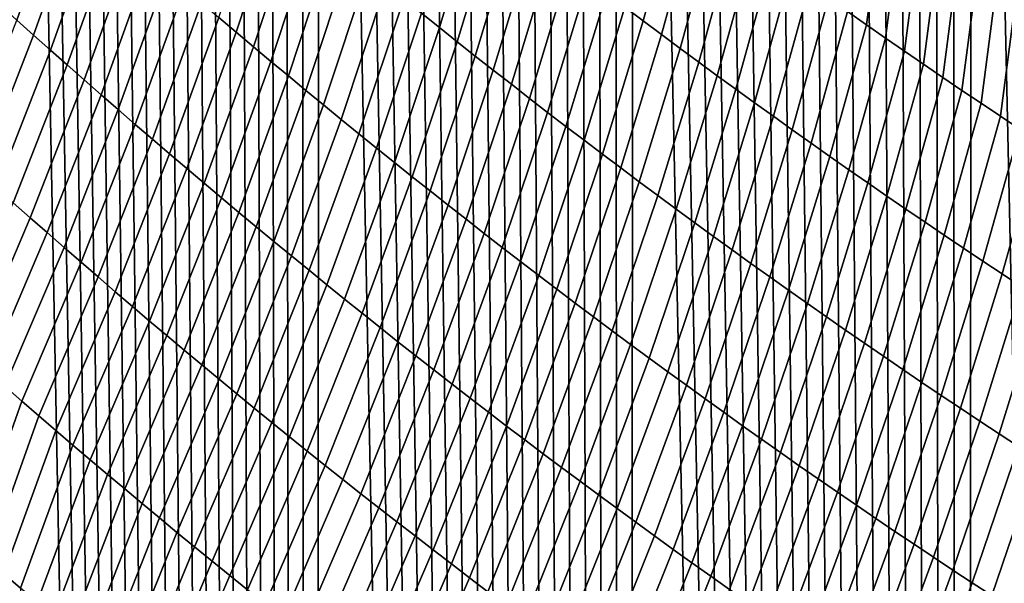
# Model space of a CAD drawing. Header units: metres. Extents: x -240 to 45, y -77 to 27.
# Tile 755 of 1056: x 5.91 to 8.31, y -28.07 to -26.7. Entities that reach past the tile are written whole.
import ezdxf

# ---------------------------------------------------------------- set-up
doc = ezdxf.new("R2010")
doc.units = ezdxf.units.M
doc.layers.add('solid_102011X2', color=7, linetype='CONTINUOUS')

msp = doc.modelspace()

# ---------------------------------------------------------------- linework, layer by layer
at = {"layer": 'solid_102011X2'}
for points in [[(5.862536, -60.200001, 116.297691), (6.612108, -60.200001, 116.95919), (5.914153, -22.946697, 116.345413), (5.876651, -22.911554, 116.310776)], [(6.612108, -60.200001, 116.95919), (5.951698, -22.98175, 116.379921), (5.914153, -22.946697, 116.345413)], [(6.612108, -60.200001, 116.95919), (5.989288, -23.016714, 116.414291), (5.951698, -22.98175, 116.379921)], [(6.612108, -60.200001, 116.95919), (6.026924, -23.05159, 116.448524), (5.989288, -23.016714, 116.414291)], [(6.612108, -60.200001, 116.95919), (6.064606, -23.086376, 116.482628), (6.026924, -23.05159, 116.448524)], [(6.612108, -60.200001, 116.95919), (6.102336, -23.121075, 116.516602), (6.064606, -23.086376, 116.482628)], [(6.612108, -60.200001, 116.95919), (6.140114, -23.155687, 116.550453), (6.102336, -23.121075, 116.516602)], [(6.612108, -60.200001, 116.95919), (6.177943, -23.190212, 116.584167), (6.140114, -23.155687, 116.550453)], [(6.612108, -60.200001, 116.95919), (6.215822, -23.224649, 116.61776), (6.177943, -23.190212, 116.584167)], [(6.612108, -60.200001, 116.95919), (6.253754, -23.259001, 116.65123), (6.215822, -23.224649, 116.61776)], [(6.612108, -60.200001, 116.95919), (6.291739, -23.293266, 116.68457), (6.253754, -23.259001, 116.65123)], [(6.612108, -60.200001, 116.95919), (6.329779, -23.327448, 116.717796), (6.291739, -23.293266, 116.68457)], [(6.612108, -60.200001, 116.95919), (6.367874, -23.361544, 116.7509), (6.329779, -23.327448, 116.717796)], [(6.612108, -60.200001, 116.95919), (6.406026, -23.395554, 116.783882), (6.367874, -23.361544, 116.7509)], [(6.612108, -60.200001, 116.95919), (6.444236, -23.429482, 116.81675), (6.406026, -23.395554, 116.783882)], [(6.612108, -60.200001, 116.95919), (6.482505, -23.463326, 116.849503), (6.444236, -23.429482, 116.81675)], [(6.612108, -60.200001, 116.95919), (6.520835, -23.497086, 116.882141), (6.482505, -23.463326, 116.849503)], [(6.612108, -60.200001, 116.95919), (6.559226, -23.530764, 116.914665), (6.520835, -23.497086, 116.882141)], [(6.612108, -60.200001, 116.95919), (6.600877, -23.567152, 116.94976), (6.559226, -23.530764, 116.914665)], [(6.612108, -60.200001, 116.95919), (6.642581, -23.603434, 116.984711), (6.600877, -23.567152, 116.94976)], [(6.612108, -60.200001, 116.95919), (7.393722, -60.200001, 117.582504), (6.684337, -23.639614, 117.019508), (6.642581, -23.603434, 116.984711)], [(7.393722, -60.200001, 117.582504), (6.726147, -23.67569, 117.054161), (6.684337, -23.639614, 117.019508)], [(7.393722, -60.200001, 117.582504), (6.76801, -23.711664, 117.088669), (6.726147, -23.67569, 117.054161)], [(7.393722, -60.200001, 117.582504), (6.809928, -23.747536, 117.123032), (6.76801, -23.711664, 117.088669)], [(7.393722, -60.200001, 117.582504), (6.8519, -23.783308, 117.157249), (6.809928, -23.747536, 117.123032)], [(7.393722, -60.200001, 117.582504), (6.893927, -23.818977, 117.191322), (6.8519, -23.783308, 117.157249)], [(7.393722, -60.200001, 117.582504), (6.93601, -23.854548, 117.225258), (6.893927, -23.818977, 117.191322)], [(7.393722, -60.200001, 117.582504), (6.978148, -23.890018, 117.259048), (6.93601, -23.854548, 117.225258)], [(7.393722, -60.200001, 117.582504), (7.020343, -23.925392, 117.292694), (6.978148, -23.890018, 117.259048)], [(7.393722, -60.200001, 117.582504), (7.062595, -23.960665, 117.326202), (7.020343, -23.925392, 117.292694)], [(7.393722, -60.200001, 117.582504), (7.104904, -23.995842, 117.359573), (7.062595, -23.960665, 117.326202)], [(7.393722, -60.200001, 117.582504), (7.147271, -24.030922, 117.392799), (7.104904, -23.995842, 117.359573)], [(7.393722, -60.200001, 117.582504), (7.189696, -24.065905, 117.425896), (7.147271, -24.030922, 117.392799)], [(7.393722, -60.200001, 117.582504), (7.232181, -24.100794, 117.458847), (7.189696, -24.065905, 117.425896)], [(7.393722, -60.200001, 117.582504), (7.274724, -24.135586, 117.491669), (7.232181, -24.100794, 117.458847)], [(7.393722, -60.200001, 117.582504), (7.317327, -24.170284, 117.524353), (7.274724, -24.135586, 117.491669)], [(7.393722, -60.200001, 117.582504), (7.359991, -24.204889, 117.5569), (7.317327, -24.170284, 117.524353)], [(7.393722, -60.200001, 117.582504), (7.402715, -24.239401, 117.589317), (7.359991, -24.204889, 117.5569)], [(7.393722, -60.200001, 117.582504), (8.205433, -60.200001, 118.166084), (7.445501, -24.273819, 117.621597), (7.402715, -24.239401, 117.589317)], [(8.205433, -60.200001, 118.166084), (7.488349, -24.308147, 117.653748), (7.445501, -24.273819, 117.621597)], [(8.205433, -60.200001, 118.166084), (7.531259, -24.342386, 117.68576), (7.488349, -24.308147, 117.653748)], [(8.205433, -60.200001, 118.166084), (7.574229, -24.376534, 117.717644), (7.531259, -24.342386, 117.68576)], [(8.205433, -60.200001, 118.166084), (7.617257, -24.410593, 117.749397), (7.574229, -24.376534, 117.717644)], [(8.205433, -60.200001, 118.166084), (7.660342, -24.444559, 117.781006), (7.617257, -24.410593, 117.749397)], [(8.205433, -60.200001, 118.166084), (7.703483, -24.478432, 117.812485), (7.660342, -24.444559, 117.781006)], [(8.205433, -60.200001, 118.166084), (7.746677, -24.512209, 117.843826), (7.703483, -24.478432, 117.812485)], [(8.205433, -60.200001, 118.166084), (7.789925, -24.545893, 117.875031), (7.746677, -24.512209, 117.843826)], [(8.205433, -60.200001, 118.166084), (7.833222, -24.579479, 117.906097), (7.789925, -24.545893, 117.875031)], [(8.205433, -60.200001, 118.166084), (7.87657, -24.612968, 117.937027), (7.833222, -24.579479, 117.906097)], [(8.205433, -60.200001, 118.166084), (7.919966, -24.646358, 117.967812), (7.87657, -24.612968, 117.937027)], [(8.205433, -60.200001, 118.166084), (7.963408, -24.679647, 117.998459), (7.919966, -24.646358, 117.967812)], [(8.205433, -60.200001, 118.166084), (8.006894, -24.712837, 118.028969), (7.963408, -24.679647, 117.998459)], [(8.205433, -60.200001, 118.166084), (8.050425, -24.745924, 118.059334), (8.006894, -24.712837, 118.028969)], [(8.205433, -60.200001, 118.166084), (8.093996, -24.778906, 118.089561), (8.050425, -24.745924, 118.059334)], [(8.205433, -60.200001, 118.166084), (8.137609, -24.811785, 118.119644), (8.093996, -24.778906, 118.089561)], [(8.205433, -60.200001, 118.166084), (8.181258, -24.844557, 118.149582), (8.137609, -24.811785, 118.119644)], [(8.205433, -60.200001, 118.166084), (8.224946, -24.877222, 118.179375), (8.181258, -24.844557, 118.149582)], [(8.205433, -60.200001, 118.166084), (9.045224, -60.200001, 118.708481), (8.268669, -24.909781, 118.209023), (8.224946, -24.877222, 118.179375)], [(9.045224, -60.200001, 118.708481), (8.312426, -24.942228, 118.238533), (8.268669, -24.909781, 118.209023)], [(5.866582, -26.661541, 86.773865), (5.984191, -26.330009, 86.569824), (6.024941, -26.366621, 86.533546), (5.90711, -26.698116, 86.736847)], [(7.383574, -26.66654, 85.180458), (7.470421, -26.348261, 84.959061), (7.515322, -26.38175, 84.92733), (7.428267, -26.700138, 85.148048)], [(8.014216, -26.372601, 84.41124), (7.970634, -26.709776, 84.615387), (7.924589, -26.677546, 84.646141), (7.968112, -26.340466, 84.44136)], [(5.90711, -26.698116, 86.736847), (6.024941, -26.366621, 86.533546), (6.065823, -26.403141, 86.497337), (5.947773, -26.734604, 86.699905)], [(6.397583, -26.691959, 86.210632), (6.504831, -26.364662, 86.001289), (6.547105, -26.400316, 85.966553), (6.43964, -26.727631, 86.175171)], [(6.889813, -26.681805, 85.691734), (6.986728, -26.358902, 85.476372), (7.030342, -26.393543, 85.443123), (6.933214, -26.716511, 85.657784)], [(8.060429, -26.404602, 84.38121), (8.016793, -26.741877, 84.58474), (7.970634, -26.709776, 84.615387), (8.014216, -26.372601, 84.41124)], [(6.43964, -26.727631, 86.175171), (6.547105, -26.400316, 85.966553), (6.589504, -26.435869, 85.931892), (6.481826, -26.763205, 86.139793)], [(6.933214, -26.716511, 85.657784), (7.030342, -26.393543, 85.443123), (7.074076, -26.42807, 85.409966), (6.97674, -26.751106, 85.623924)], [(7.428267, -26.700138, 85.148048), (7.515322, -26.38175, 84.92733), (7.560338, -26.415117, 84.895699), (7.47308, -26.733618, 85.11573)], [(5.947773, -26.734604, 86.699905), (6.065823, -26.403141, 86.497337), (6.106836, -26.439571, 86.46122), (5.988571, -26.771006, 86.663048)], [(7.47308, -26.733618, 85.11573), (7.560338, -26.415117, 84.895699), (7.605468, -26.44836, 84.864166), (7.518012, -26.766975, 85.083511)], [(8.10675, -26.436472, 84.351288), (8.063066, -26.773846, 84.554184), (8.016793, -26.741877, 84.58474), (8.060429, -26.404602, 84.38121)], [(5.988571, -26.771006, 86.663048), (6.106836, -26.439571, 86.46122), (6.147979, -26.475908, 86.425171), (6.029503, -26.807318, 86.626266)], [(6.481826, -26.763205, 86.139793), (6.589504, -26.435869, 85.931892), (6.63203, -26.471317, 85.897324), (6.524143, -26.798679, 86.1045)], [(6.97674, -26.751106, 85.623924), (7.074076, -26.42807, 85.409966), (7.11793, -26.462484, 85.3769), (7.020391, -26.785593, 85.590149)], [(7.518012, -26.766975, 85.083511), (7.605468, -26.44836, 84.864166), (7.650713, -26.48148, 84.832726), (7.563063, -26.800213, 85.051392)], [(8.153179, -26.468208, 84.321457), (8.109452, -26.805683, 84.523735), (8.063066, -26.773846, 84.554184), (8.10675, -26.436472, 84.351288)], [(6.524143, -26.798679, 86.1045), (6.63203, -26.471317, 85.897324), (6.67468, -26.506662, 85.862839), (6.56659, -26.834053, 86.06929)], [(7.020391, -26.785593, 85.590149), (7.11793, -26.462484, 85.3769), (7.161904, -26.496784, 85.343933), (7.064166, -26.819967, 85.556473)], [(8.199717, -26.499809, 84.291733), (8.155951, -26.837387, 84.493393), (8.109452, -26.805683, 84.523735), (8.153179, -26.468208, 84.321457)], [(6.029503, -26.807318, 86.626266), (6.147979, -26.475908, 86.425171), (6.189253, -26.512154, 86.389214), (6.07057, -26.843542, 86.589569)], [(7.064166, -26.819967, 85.556473), (7.161904, -26.496784, 85.343933), (7.205998, -26.53097, 85.31105), (7.108065, -26.854231, 85.522888)], [(7.563063, -26.800213, 85.051392), (7.650713, -26.48148, 84.832726), (7.696073, -26.514473, 84.801384), (7.608233, -26.833326, 85.019363)], [(6.07057, -26.843542, 86.589569), (6.189253, -26.512154, 86.389214), (6.230659, -26.548306, 86.353333), (6.111772, -26.879677, 86.552956)], [(6.56659, -26.834053, 86.06929), (6.67468, -26.506662, 85.862839), (6.717456, -26.541904, 85.828438), (6.609166, -26.869326, 86.034172)], [(7.608233, -26.833326, 85.019363), (7.696073, -26.514473, 84.801384), (7.741548, -26.547342, 84.770134), (7.653522, -26.86632, 84.987434)], [(8.246363, -26.531275, 84.262115), (8.202563, -26.868958, 84.46315), (8.155951, -26.837387, 84.493393), (8.199717, -26.499809, 84.291733)], [(6.609166, -26.869326, 86.034172), (6.717456, -26.541904, 85.828438), (6.760358, -26.57704, 85.794128), (6.651872, -26.904497, 85.999138)], [(7.108065, -26.854231, 85.522888), (7.205998, -26.53097, 85.31105), (7.250213, -26.565037, 85.278259), (7.152089, -26.888382, 85.489395)], [(8.293116, -26.562605, 84.232597), (8.249288, -26.900394, 84.433006), (8.202563, -26.868958, 84.46315), (8.246363, -26.531275, 84.262115)], [(6.111772, -26.879677, 86.552956), (6.230659, -26.548306, 86.353333), (6.272194, -26.584362, 86.317528), (6.153109, -26.91572, 86.516418)], [(7.152089, -26.888382, 85.489395), (7.250213, -26.565037, 85.278259), (7.294547, -26.598989, 85.245567), (7.196237, -26.922421, 85.455994)], [(7.653522, -26.86632, 84.987434), (7.741548, -26.547342, 84.770134), (7.787137, -26.580084, 84.738991), (7.698931, -26.899189, 84.955605)], [(8.339976, -26.5938, 84.203178), (8.296124, -26.931696, 84.402969), (8.249288, -26.900394, 84.433006), (8.293116, -26.562605, 84.232597)], [(6.153109, -26.91572, 86.516418), (6.272194, -26.584362, 86.317528), (6.31386, -26.620325, 86.281815), (6.19458, -26.951674, 86.479965)], [(6.651872, -26.904497, 85.999138), (6.760358, -26.57704, 85.794128), (6.803385, -26.612068, 85.759911), (6.694707, -26.939566, 85.964195)], [(7.698931, -26.899189, 84.955605), (7.787137, -26.580084, 84.738991), (7.832839, -26.6127, 84.707939), (7.744458, -26.931934, 84.923866)], [(6.694707, -26.939566, 85.964195), (6.803385, -26.612068, 85.759911), (6.846536, -26.64699, 85.725777), (6.737672, -26.974531, 85.929337)], [(7.196237, -26.922421, 85.455994), (7.294547, -26.598989, 85.245567), (7.339001, -26.632824, 85.212967), (7.24051, -26.956343, 85.422684)], [(7.744458, -26.931934, 84.923866), (7.832839, -26.6127, 84.707939), (7.878657, -26.645187, 84.676987), (7.790104, -26.964556, 84.892235)], [(8.386944, -26.624855, 84.173866), (8.343073, -26.962862, 84.373039), (8.296124, -26.931696, 84.402969), (8.339976, -26.5938, 84.203178)], [(6.19458, -26.951674, 86.479965), (6.31386, -26.620325, 86.281815), (6.355656, -26.656191, 86.246185), (6.236186, -26.987534, 86.443596)], [(7.24051, -26.956343, 85.422684), (7.339001, -26.632824, 85.212967), (7.383574, -26.66654, 85.180458), (7.284906, -26.990152, 85.389473)], [(6.236186, -26.987534, 86.443596), (6.355656, -26.656191, 86.246185), (6.397583, -26.691959, 86.210632), (6.277925, -27.0233, 86.407303)], [(6.737672, -26.974531, 85.929337), (6.846536, -26.64699, 85.725777), (6.889813, -26.681805, 85.691734), (6.780766, -27.009394, 85.894569)], [(7.790104, -26.964556, 84.892235), (7.878657, -26.645187, 84.676987), (7.924589, -26.677546, 84.646141), (7.835869, -26.997049, 84.860703)], [(6.780766, -27.009394, 85.894569), (6.889813, -26.681805, 85.691734), (6.933214, -26.716511, 85.657784), (6.82399, -27.044149, 85.859894)], [(7.284906, -26.990152, 85.389473), (7.383574, -26.66654, 85.180458), (7.428267, -26.700138, 85.148048), (7.329426, -27.023846, 85.356354)], [(7.835869, -26.997049, 84.860703), (7.924589, -26.677546, 84.646141), (7.970634, -26.709776, 84.615387), (7.881752, -27.029419, 84.829262)], [(5.776615, -27.033014, 86.92733), (5.90711, -26.698116, 86.736847), (5.947773, -26.734604, 86.699905), (5.817094, -27.069452, 86.889641)], [(6.277925, -27.0233, 86.407303), (6.397583, -26.691959, 86.210632), (6.43964, -26.727631, 86.175171), (6.319799, -27.058975, 86.371101)], [(7.329426, -27.023846, 85.356354), (7.428267, -26.700138, 85.148048), (7.47308, -26.733618, 85.11573), (7.374071, -27.057423, 85.323334)], [(7.881752, -27.029419, 84.829262), (7.970634, -26.709776, 84.615387), (8.016793, -26.741877, 84.58474), (7.927754, -27.061661, 84.797928)], [(5.817094, -27.069452, 86.889641), (5.947773, -26.734604, 86.699905), (5.988571, -26.771006, 86.663048), (5.857712, -27.105808, 86.852028)], [(6.319799, -27.058975, 86.371101), (6.43964, -26.727631, 86.175171), (6.481826, -26.763205, 86.139793), (6.361808, -27.094553, 86.334984)], [(6.82399, -27.044149, 85.859894), (6.933214, -26.716511, 85.657784), (6.97674, -26.751106, 85.623924), (6.867342, -27.0788, 85.82531)], [(7.374071, -27.057423, 85.323334), (7.47308, -26.733618, 85.11573), (7.518012, -26.766975, 85.083511), (7.418839, -27.090883, 85.290405)], [(6.867342, -27.0788, 85.82531), (6.97674, -26.751106, 85.623924), (7.020391, -26.785593, 85.590149), (6.910824, -27.113344, 85.79081)], [(7.927754, -27.061661, 84.797928), (8.016793, -26.741877, 84.58474), (8.063066, -26.773846, 84.554184), (7.973875, -27.093775, 84.766693)], [(5.857712, -27.105808, 86.852028), (5.988571, -26.771006, 86.663048), (6.029503, -26.807318, 86.626266), (5.898468, -27.14208, 86.814499)], [(6.361808, -27.094553, 86.334984), (6.481826, -26.763205, 86.139793), (6.524143, -26.798679, 86.1045), (6.403951, -27.130037, 86.29895)], [(7.418839, -27.090883, 85.290405), (7.518012, -26.766975, 85.083511), (7.563063, -26.800213, 85.051392), (7.463732, -27.124226, 85.257576)], [(7.973875, -27.093775, 84.766693), (8.063066, -26.773846, 84.554184), (8.109452, -26.805683, 84.523735), (8.020113, -27.125759, 84.735558)], [(5.898468, -27.14208, 86.814499), (6.029503, -26.807318, 86.626266), (6.07057, -26.843542, 86.589569), (5.939363, -27.178267, 86.777046)], [(6.403951, -27.130037, 86.29895), (6.524143, -26.798679, 86.1045), (6.56659, -26.834053, 86.06929), (6.446228, -27.165424, 86.263)], [(6.910824, -27.113344, 85.79081), (7.020391, -26.785593, 85.590149), (7.064166, -26.819967, 85.556473), (6.954434, -27.147779, 85.756409)], [(7.463732, -27.124226, 85.257576), (7.563063, -26.800213, 85.051392), (7.608233, -26.833326, 85.019363), (7.508748, -27.157448, 85.224838)], [(8.020113, -27.125759, 84.735558), (8.109452, -26.805683, 84.523735), (8.155951, -26.837387, 84.493393), (8.066469, -27.157616, 84.704529)], [(6.954434, -27.147779, 85.756409), (7.064166, -26.819967, 85.556473), (7.108065, -26.854231, 85.522888), (6.998174, -27.182108, 85.722092)], [(5.939363, -27.178267, 86.777046), (6.07057, -26.843542, 86.589569), (6.111772, -26.879677, 86.552956), (5.980397, -27.214369, 86.73967)], [(6.446228, -27.165424, 86.263), (6.56659, -26.834053, 86.06929), (6.609166, -26.869326, 86.034172), (6.488638, -27.200714, 86.227142)], [(6.998174, -27.182108, 85.722092), (7.108065, -26.854231, 85.522888), (7.152089, -26.888382, 85.489395), (7.042042, -27.216328, 85.687874)], [(7.508748, -27.157448, 85.224838), (7.608233, -26.833326, 85.019363), (7.653522, -26.86632, 84.987434), (7.553888, -27.190552, 85.1922)], [(8.066469, -27.157616, 84.704529), (8.155951, -26.837387, 84.493393), (8.202563, -26.868958, 84.46315), (8.112943, -27.189341, 84.673599)], [(6.488638, -27.200714, 86.227142), (6.609166, -26.869326, 86.034172), (6.651872, -26.904497, 85.999138), (6.531183, -27.235907, 86.19136)], [(7.553888, -27.190552, 85.1922), (7.653522, -26.86632, 84.987434), (7.698931, -26.899189, 84.955605), (7.599151, -27.223537, 85.15966)], [(8.112943, -27.189341, 84.673599), (8.202563, -26.868958, 84.46315), (8.249288, -26.900394, 84.433006), (8.159534, -27.220934, 84.642776)], [(5.980397, -27.214369, 86.73967), (6.111772, -26.879677, 86.552956), (6.153109, -26.91572, 86.516418), (6.021569, -27.250383, 86.702385)], [(7.042042, -27.216328, 85.687874), (7.152089, -26.888382, 85.489395), (7.196237, -26.922421, 85.455994), (7.086039, -27.250437, 85.65374)], [(7.599151, -27.223537, 85.15966), (7.698931, -26.899189, 84.955605), (7.744458, -26.931934, 84.923866), (7.644538, -27.256399, 85.12722)], [(8.159534, -27.220934, 84.642776), (8.249288, -26.900394, 84.433006), (8.296124, -26.931696, 84.402969), (8.206242, -27.252396, 84.612053)], [(6.021569, -27.250383, 86.702385), (6.153109, -26.91572, 86.516418), (6.19458, -26.951674, 86.479965), (6.06288, -27.28631, 86.665169)], [(6.531183, -27.235907, 86.19136), (6.651872, -26.904497, 85.999138), (6.694707, -26.939566, 85.964195), (6.573862, -27.271, 86.155678)], [(7.086039, -27.250437, 85.65374), (7.196237, -26.922421, 85.455994), (7.24051, -26.956343, 85.422684), (7.130165, -27.284435, 85.619705)], [(6.573862, -27.271, 86.155678), (6.694707, -26.939566, 85.964195), (6.737672, -26.974531, 85.929337), (6.616674, -27.305994, 86.120079)], [(7.644538, -27.256399, 85.12722), (7.744458, -26.931934, 84.923866), (7.790104, -26.964556, 84.892235), (7.690049, -27.289141, 85.094879)], [(8.206242, -27.252396, 84.612053), (8.296124, -26.931696, 84.402969), (8.343073, -26.962862, 84.373039), (8.253067, -27.283724, 84.581436)], [(6.06288, -27.28631, 86.665169), (6.19458, -26.951674, 86.479965), (6.236186, -26.987534, 86.443596), (6.104329, -27.322149, 86.628044)], [(6.616674, -27.305994, 86.120079), (6.737672, -26.974531, 85.929337), (6.780766, -27.009394, 85.894569), (6.65962, -27.340887, 86.084564)], [(7.130165, -27.284435, 85.619705), (7.24051, -26.956343, 85.422684), (7.284906, -26.990152, 85.389473), (7.174419, -27.318323, 85.585762)], [(7.690049, -27.289141, 85.094879), (7.790104, -26.964556, 84.892235), (7.835869, -26.997049, 84.860703), (7.735682, -27.32176, 85.06263)], [(8.253067, -27.283724, 84.581436), (8.343073, -26.962862, 84.373039), (8.390133, -26.993891, 84.343208), (8.300009, -27.314919, 84.550919)], [(6.104329, -27.322149, 86.628044), (6.236186, -26.987534, 86.443596), (6.277925, -27.0233, 86.407303), (6.145916, -27.357899, 86.591003)], [(7.174419, -27.318323, 85.585762), (7.284906, -26.990152, 85.389473), (7.329426, -27.023846, 85.356354), (7.218802, -27.352098, 85.551918)], [(7.735682, -27.32176, 85.06263), (7.835869, -26.997049, 84.860703), (7.881752, -27.029419, 84.829262), (7.781439, -27.354256, 85.030487)], [(8.300009, -27.314919, 84.550919), (8.390133, -26.993891, 84.343208), (8.437304, -27.024782, 84.313484), (8.347067, -27.345978, 84.520515)], [(6.65962, -27.340887, 86.084564), (6.780766, -27.009394, 85.894569), (6.82399, -27.044149, 85.859894), (6.7027, -27.375679, 86.049141)], [(6.145916, -27.357899, 86.591003), (6.277925, -27.0233, 86.407303), (6.319799, -27.058975, 86.371101), (6.187643, -27.393559, 86.554039)], [(6.7027, -27.375679, 86.049141), (6.82399, -27.044149, 85.859894), (6.867342, -27.0788, 85.82531), (6.745914, -27.41037, 86.013809)], [(7.218802, -27.352098, 85.551918), (7.329426, -27.023846, 85.356354), (7.374071, -27.057423, 85.323334), (7.263314, -27.385761, 85.518166)], [(7.781439, -27.354256, 85.030487), (7.881752, -27.029419, 84.829262), (7.927754, -27.061661, 84.797928), (7.82732, -27.386629, 84.998444)], [(6.187643, -27.393559, 86.554039), (6.319799, -27.058975, 86.371101), (6.361808, -27.094553, 86.334984), (6.229507, -27.429127, 86.517166)], [(7.263314, -27.385761, 85.518166), (7.374071, -27.057423, 85.323334), (7.418839, -27.090883, 85.290405), (7.307955, -27.419312, 85.484512)], [(7.82732, -27.386629, 84.998444), (7.927754, -27.061661, 84.797928), (7.973875, -27.093775, 84.766693), (7.873323, -27.418877, 84.966499)], [(6.229507, -27.429127, 86.517166), (6.361808, -27.094553, 86.334984), (6.403951, -27.130037, 86.29895), (6.27151, -27.464605, 86.48037)], [(6.745914, -27.41037, 86.013809), (6.867342, -27.0788, 85.82531), (6.910824, -27.113344, 85.79081), (6.789261, -27.444958, 85.978569)], [(7.307955, -27.419312, 85.484512), (7.418839, -27.090883, 85.290405), (7.463732, -27.124226, 85.257576), (7.352724, -27.452745, 85.450951)], [(7.873323, -27.418877, 84.966499), (7.973875, -27.093775, 84.766693), (8.020113, -27.125759, 84.735558), (7.919449, -27.450998, 84.934662)], [(6.789261, -27.444958, 85.978569), (6.910824, -27.113344, 85.79081), (6.954434, -27.147779, 85.756409), (6.832741, -27.479441, 85.94342)], [(5.75496, -27.479401, 86.989563), (5.898468, -27.14208, 86.814499), (5.939363, -27.178267, 86.777046), (5.795717, -27.515533, 86.95134)], [(6.27151, -27.464605, 86.48037), (6.403951, -27.130037, 86.29895), (6.446228, -27.165424, 86.263), (6.313652, -27.499989, 86.443665)], [(7.352724, -27.452745, 85.450951), (7.463732, -27.124226, 85.257576), (7.508748, -27.157448, 85.224838), (7.397621, -27.486065, 85.417488)], [(7.919449, -27.450998, 84.934662), (8.020113, -27.125759, 84.735558), (8.066469, -27.157616, 84.704529), (7.965699, -27.482992, 84.902916)], [(6.313652, -27.499989, 86.443665), (6.446228, -27.165424, 86.263), (6.488638, -27.200714, 86.227142), (6.355931, -27.535282, 86.407043)], [(6.832741, -27.479441, 85.94342), (6.954434, -27.147779, 85.756409), (6.998174, -27.182108, 85.722092), (6.876355, -27.513819, 85.908356)], [(7.397621, -27.486065, 85.417488), (7.508748, -27.157448, 85.224838), (7.553888, -27.190552, 85.1922), (7.442646, -27.519268, 85.384117)], [(7.965699, -27.482992, 84.902916), (8.066469, -27.157616, 84.704529), (8.112943, -27.189341, 84.673599), (8.012071, -27.51486, 84.871277)], [(5.795717, -27.515533, 86.95134), (5.939363, -27.178267, 86.777046), (5.980397, -27.214369, 86.73967), (5.836617, -27.551586, 86.9132)], [(6.876355, -27.513819, 85.908356), (6.998174, -27.182108, 85.722092), (7.042042, -27.216328, 85.687874), (6.920103, -27.548092, 85.87339)], [(8.012071, -27.51486, 84.871277), (8.112943, -27.189341, 84.673599), (8.159534, -27.220934, 84.642776), (8.058564, -27.5466, 84.839745)], [(6.355931, -27.535282, 86.407043), (6.488638, -27.200714, 86.227142), (6.531183, -27.235907, 86.19136), (6.398349, -27.570478, 86.370506)], [(7.442646, -27.519268, 85.384117), (7.553888, -27.190552, 85.1922), (7.599151, -27.223537, 85.15966), (7.4878, -27.552353, 85.350845)], [(5.836617, -27.551586, 86.9132), (5.980397, -27.214369, 86.73967), (6.021569, -27.250383, 86.702385), (5.87766, -27.587555, 86.875137)], [(6.398349, -27.570478, 86.370506), (6.531183, -27.235907, 86.19136), (6.573862, -27.271, 86.155678), (6.440906, -27.605581, 86.334061)], [(6.920103, -27.548092, 85.87339), (7.042042, -27.216328, 85.687874), (7.086039, -27.250437, 85.65374), (6.963984, -27.58226, 85.838516)], [(7.4878, -27.552353, 85.350845), (7.599151, -27.223537, 85.15966), (7.644538, -27.256399, 85.12722), (7.533082, -27.585321, 85.317673)], [(8.058564, -27.5466, 84.839745), (8.159534, -27.220934, 84.642776), (8.206242, -27.252396, 84.612053), (8.10518, -27.578211, 84.808311)], [(5.87766, -27.587555, 86.875137), (6.021569, -27.250383, 86.702385), (6.06288, -27.28631, 86.665169), (5.918845, -27.62344, 86.837158)], [(6.963984, -27.58226, 85.838516), (7.086039, -27.250437, 85.65374), (7.130165, -27.284435, 85.619705), (7.007998, -27.616322, 85.803726)], [(7.533082, -27.585321, 85.317673), (7.644538, -27.256399, 85.12722), (7.690049, -27.289141, 85.094879), (7.578492, -27.618172, 85.284599)], [(8.10518, -27.578211, 84.808311), (8.206242, -27.252396, 84.612053), (8.253067, -27.283724, 84.581436), (8.151918, -27.609692, 84.776985)], [(6.440906, -27.605581, 86.334061), (6.573862, -27.271, 86.155678), (6.616674, -27.305994, 86.120079), (6.4836, -27.640589, 86.297699)], [(7.007998, -27.616322, 85.803726), (7.130165, -27.284435, 85.619705), (7.174419, -27.318323, 85.585762), (7.052145, -27.650274, 85.769043)], [(8.151918, -27.609692, 84.776985), (8.253067, -27.283724, 84.581436), (8.300009, -27.314919, 84.550919), (8.198778, -27.641041, 84.745766)], [(5.918845, -27.62344, 86.837158), (6.06288, -27.28631, 86.665169), (6.104329, -27.322149, 86.628044), (5.960173, -27.659241, 86.799263)], [(6.4836, -27.640589, 86.297699), (6.616674, -27.305994, 86.120079), (6.65962, -27.340887, 86.084564), (6.526433, -27.675499, 86.261429)], [(7.578492, -27.618172, 85.284599), (7.690049, -27.289141, 85.094879), (7.735682, -27.32176, 85.06263), (7.624031, -27.650904, 85.251625)], [(5.960173, -27.659241, 86.799263), (6.104329, -27.322149, 86.628044), (6.145916, -27.357899, 86.591003), (6.001643, -27.694958, 86.761444)], [(7.052145, -27.650274, 85.769043), (7.174419, -27.318323, 85.585762), (7.218802, -27.352098, 85.551918), (7.096426, -27.684118, 85.734444)], [(7.624031, -27.650904, 85.251625), (7.735682, -27.32176, 85.06263), (7.781439, -27.354256, 85.030487), (7.669697, -27.683516, 85.21875)], [(8.198778, -27.641041, 84.745766), (8.300009, -27.314919, 84.550919), (8.347067, -27.345978, 84.520515), (8.245759, -27.672258, 84.714645)], [(6.526433, -27.675499, 86.261429), (6.65962, -27.340887, 86.084564), (6.7027, -27.375679, 86.049141), (6.569404, -27.710314, 86.225243)], [(7.096426, -27.684118, 85.734444), (7.218802, -27.352098, 85.551918), (7.263314, -27.385761, 85.518166), (7.14084, -27.717852, 85.699944)], [(7.669697, -27.683516, 85.21875), (7.781439, -27.354256, 85.030487), (7.82732, -27.386629, 84.998444), (7.715491, -27.716005, 85.185974)], [(8.245759, -27.672258, 84.714645), (8.347067, -27.345978, 84.520515), (8.394241, -27.376902, 84.490211), (8.292861, -27.703342, 84.683632)], [(6.001643, -27.694958, 86.761444), (6.145916, -27.357899, 86.591003), (6.187643, -27.393559, 86.554039), (6.043256, -27.730587, 86.723709)], [(6.569404, -27.710314, 86.225243), (6.7027, -27.375679, 86.049141), (6.745914, -27.41037, 86.013809), (6.612513, -27.745028, 86.189148)], [(8.292861, -27.703342, 84.683632), (8.394241, -27.376902, 84.490211), (8.441531, -27.40769, 84.460014), (8.340084, -27.734293, 84.652733)], [(6.043256, -27.730587, 86.723709), (6.187643, -27.393559, 86.554039), (6.229507, -27.429127, 86.517166), (6.085011, -27.76613, 86.686058)], [(7.14084, -27.717852, 85.699944), (7.263314, -27.385761, 85.518166), (7.307955, -27.419312, 85.484512), (7.185387, -27.751476, 85.665535)], [(7.715491, -27.716005, 85.185974), (7.82732, -27.386629, 84.998444), (7.873323, -27.418877, 84.966499), (7.761414, -27.748375, 85.153297)], [(6.085011, -27.76613, 86.686058), (6.229507, -27.429127, 86.517166), (6.27151, -27.464605, 86.48037), (6.126909, -27.801586, 86.648499)], [(6.612513, -27.745028, 86.189148), (6.745914, -27.41037, 86.013809), (6.789261, -27.444958, 85.978569), (6.65576, -27.779644, 86.153145)], [(7.185387, -27.751476, 85.665535), (7.307955, -27.419312, 85.484512), (7.352724, -27.452745, 85.450951), (7.230067, -27.78499, 85.631226)], [(7.761414, -27.748375, 85.153297), (7.873323, -27.418877, 84.966499), (7.919449, -27.450998, 84.934662), (7.807464, -27.780621, 85.120728)], [(6.65576, -27.779644, 86.153145), (6.789261, -27.444958, 85.978569), (6.832741, -27.479441, 85.94342), (6.699144, -27.814159, 86.117226)], [(7.230067, -27.78499, 85.631226), (7.352724, -27.452745, 85.450951), (7.397621, -27.486065, 85.417488), (7.27488, -27.818392, 85.597008)], [(7.807464, -27.780621, 85.120728), (7.919449, -27.450998, 84.934662), (7.965699, -27.482992, 84.902916), (7.853642, -27.812744, 85.088257)], [(6.126909, -27.801586, 86.648499), (6.27151, -27.464605, 86.48037), (6.313652, -27.499989, 86.443665), (6.16895, -27.836954, 86.611015)], [(6.16895, -27.836954, 86.611015), (6.313652, -27.499989, 86.443665), (6.355931, -27.535282, 86.407043), (6.211133, -27.872232, 86.573616)], [(6.699144, -27.814159, 86.117226), (6.832741, -27.479441, 85.94342), (6.876355, -27.513819, 85.908356), (6.742668, -27.848576, 86.081398)], [(7.27488, -27.818392, 85.597008), (7.397621, -27.486065, 85.417488), (7.442646, -27.519268, 85.384117), (7.319827, -27.851681, 85.562889)], [(7.853642, -27.812744, 85.088257), (7.965699, -27.482992, 84.902916), (8.012071, -27.51486, 84.871277), (7.899947, -27.844744, 85.055885)], [(6.742668, -27.848576, 86.081398), (6.876355, -27.513819, 85.908356), (6.920103, -27.548092, 85.87339), (6.786329, -27.882889, 86.04567)], [(7.319827, -27.851681, 85.562889), (7.442646, -27.519268, 85.384117), (7.4878, -27.552353, 85.350845), (7.364906, -27.884857, 85.52887)], [(7.899947, -27.844744, 85.055885), (8.012071, -27.51486, 84.871277), (8.058564, -27.5466, 84.839745), (7.946379, -27.876617, 85.023621)], [(6.211133, -27.872232, 86.573616), (6.355931, -27.535282, 86.407043), (6.398349, -27.570478, 86.370506), (6.253458, -27.907419, 86.536308)], [(6.786329, -27.882889, 86.04567), (6.920103, -27.548092, 85.87339), (6.963984, -27.58226, 85.838516), (6.830128, -27.917099, 86.010025)], [(7.946379, -27.876617, 85.023621), (8.058564, -27.5466, 84.839745), (8.10518, -27.578211, 84.808311), (7.992939, -27.908365, 84.991455)], [(6.253458, -27.907419, 86.536308), (6.398349, -27.570478, 86.370506), (6.440906, -27.605581, 86.334061), (6.295926, -27.942516, 86.499084)], [(7.364906, -27.884857, 85.52887), (7.4878, -27.552353, 85.350845), (7.533082, -27.585321, 85.317673), (7.410118, -27.917919, 85.494949)], [(5.918845, -27.62344, 86.837158), (5.79513, -27.973705, 86.965141), (5.754865, -27.938738, 87.002953), (5.87766, -27.587555, 86.875137)], [(6.830128, -27.917099, 86.010025), (6.963984, -27.58226, 85.838516), (7.007998, -27.616322, 85.803726), (6.874064, -27.951208, 85.974472)], [(7.410118, -27.917919, 85.494949), (7.533082, -27.585321, 85.317673), (7.578492, -27.618172, 85.284599), (7.455463, -27.950865, 85.461121)], [(7.992939, -27.908365, 84.991455), (8.10518, -27.578211, 84.808311), (8.151918, -27.609692, 84.776985), (8.039626, -27.939987, 84.959396)], [(6.295926, -27.942516, 86.499084), (6.440906, -27.605581, 86.334061), (6.4836, -27.640589, 86.297699), (6.338537, -27.977522, 86.461945)], [(6.874064, -27.951208, 85.974472), (7.007998, -27.616322, 85.803726), (7.052145, -27.650274, 85.769043), (6.918139, -27.98521, 85.939018)], [(7.455463, -27.950865, 85.461121), (7.578492, -27.618172, 85.284599), (7.624031, -27.650904, 85.251625), (7.500941, -27.983696, 85.427391)], [(8.039626, -27.939987, 84.959396), (8.151918, -27.609692, 84.776985), (8.198778, -27.641041, 84.745766), (8.086439, -27.971479, 84.927437)], [(5.960173, -27.659241, 86.799263), (5.835442, -28.008516, 86.927498), (5.79513, -27.973705, 86.965141), (5.918845, -27.62344, 86.837158)], [(6.338537, -27.977522, 86.461945), (6.4836, -27.640589, 86.297699), (6.526433, -27.675499, 86.261429), (6.38129, -28.012434, 86.424889)], [(8.086439, -27.971479, 84.927437), (8.198778, -27.641041, 84.745766), (8.245759, -27.672258, 84.714645), (8.133379, -28.002844, 84.895592)], [(6.001643, -27.694958, 86.761444), (5.875802, -28.043171, 86.890015), (5.835442, -28.008516, 86.927498), (5.960173, -27.659241, 86.799263)], [(6.918139, -27.98521, 85.939018), (7.052145, -27.650274, 85.769043), (7.096426, -27.684118, 85.734444), (6.962352, -28.01911, 85.903656)], [(7.500941, -27.983696, 85.427391), (7.624031, -27.650904, 85.251625), (7.669697, -27.683516, 85.21875), (7.546553, -28.016409, 85.393768)], [(6.38129, -28.012434, 86.424889), (6.526433, -27.675499, 86.261429), (6.569404, -27.710314, 86.225243), (6.424186, -28.047255, 86.387932)], [(6.962352, -28.01911, 85.903656), (7.096426, -27.684118, 85.734444), (7.14084, -27.717852, 85.699944), (7.006703, -28.052904, 85.868385)], [(7.546553, -28.016409, 85.393768), (7.669697, -27.683516, 85.21875), (7.715491, -27.716005, 85.185974), (7.592296, -28.049006, 85.360237)], [(8.133379, -28.002844, 84.895592), (8.245759, -27.672258, 84.714645), (8.292861, -27.703342, 84.683632), (8.180446, -28.034079, 84.863846)], [(6.043256, -27.730587, 86.723709), (5.916206, -28.077667, 86.852692), (5.875802, -28.043171, 86.890015), (6.001643, -27.694958, 86.761444)], [(6.424186, -28.047255, 86.387932), (6.569404, -27.710314, 86.225243), (6.612513, -27.745028, 86.189148), (6.467225, -28.081978, 86.351051)], [(7.592296, -28.049006, 85.360237), (7.715491, -27.716005, 85.185974), (7.761414, -27.748375, 85.153297), (7.638173, -28.081484, 85.326813)], [(8.180446, -28.034079, 84.863846), (8.292861, -27.703342, 84.683632), (8.340084, -27.734293, 84.652733), (8.227638, -28.065184, 84.832207)], [(6.085011, -27.76613, 86.686058), (5.956654, -28.112003, 86.815536), (5.916206, -28.077667, 86.852692), (6.043256, -27.730587, 86.723709)], [(7.006703, -28.052904, 85.868385), (7.14084, -27.717852, 85.699944), (7.185387, -27.751476, 85.665535), (7.051191, -28.08659, 85.833206)], [(8.227638, -28.065184, 84.832207), (8.340084, -27.734293, 84.652733), (8.387428, -27.76511, 84.621933), (8.274957, -28.096157, 84.800682)], [(6.467225, -28.081978, 86.351051), (6.612513, -27.745028, 86.189148), (6.65576, -27.779644, 86.153145), (6.510406, -28.116608, 86.31427)], [(7.051191, -28.08659, 85.833206), (7.185387, -27.751476, 85.665535), (7.230067, -27.78499, 85.631226), (7.095818, -28.120169, 85.798126)], [(7.638173, -28.081484, 85.326813), (7.761414, -27.748375, 85.153297), (7.807464, -27.780621, 85.120728), (7.684182, -28.113844, 85.293488)], [(6.126909, -27.801586, 86.648499), (5.997141, -28.146179, 86.778549), (5.956654, -28.112003, 86.815536), (6.085011, -27.76613, 86.686058)], [(6.510406, -28.116608, 86.31427), (6.65576, -27.779644, 86.153145), (6.699144, -27.814159, 86.117226), (6.55373, -28.151142, 86.277573)], [(7.095818, -28.120169, 85.798126), (7.230067, -27.78499, 85.631226), (7.27488, -27.818392, 85.597008), (7.140582, -28.153641, 85.763145)], [(7.684182, -28.113844, 85.293488), (7.807464, -27.780621, 85.120728), (7.853642, -27.812744, 85.088257), (7.730324, -28.146084, 85.260262)], [(8.274957, -28.096157, 84.800682), (8.387428, -27.76511, 84.621933), (8.434894, -27.795792, 84.59124), (8.322401, -28.126997, 84.769257)], [(6.16895, -27.836954, 86.611015), (6.037669, -28.180195, 86.74173), (5.997141, -28.146179, 86.778549), (6.126909, -27.801586, 86.648499)], [(6.55373, -28.151142, 86.277573), (6.699144, -27.814159, 86.117226), (6.742668, -27.848576, 86.081398), (6.597196, -28.185579, 86.240967)], [(7.140582, -28.153641, 85.763145), (7.27488, -27.818392, 85.597008), (7.319827, -27.851681, 85.562889), (7.185484, -28.187002, 85.728256)], [(7.730324, -28.146084, 85.260262), (7.853642, -27.812744, 85.088257), (7.899947, -27.844744, 85.055885), (7.776598, -28.178202, 85.227135)], [(6.211133, -27.872232, 86.573616), (6.078235, -28.214048, 86.705078), (6.037669, -28.180195, 86.74173), (6.16895, -27.836954, 86.611015)], [(6.597196, -28.185579, 86.240967), (6.742668, -27.848576, 86.081398), (6.786329, -27.882889, 86.04567), (6.640805, -28.219917, 86.204445)], [(7.185484, -28.187002, 85.728256), (7.319827, -27.851681, 85.562889), (7.364906, -27.884857, 85.52887), (7.230524, -28.220255, 85.693466)], [(7.776598, -28.178202, 85.227135), (7.899947, -27.844744, 85.055885), (7.946379, -27.876617, 85.023621), (7.823005, -28.210199, 85.194115)], [(6.253458, -27.907419, 86.536308), (6.118838, -28.247742, 86.668587), (6.078235, -28.214048, 86.705078), (6.211133, -27.872232, 86.573616)], [(6.640805, -28.219917, 86.204445), (6.786329, -27.882889, 86.04567), (6.830128, -27.917099, 86.010025), (6.684556, -28.254158, 86.168022)], [(7.823005, -28.210199, 85.194115), (7.946379, -27.876617, 85.023621), (7.992939, -27.908365, 84.991455), (7.869545, -28.242073, 85.161201)], [(6.295926, -27.942516, 86.499084), (6.159478, -28.281273, 86.632271), (6.118838, -28.247742, 86.668587), (6.253458, -27.907419, 86.536308)], [(7.230524, -28.220255, 85.693466), (7.364906, -27.884857, 85.52887), (7.410118, -27.917919, 85.494949), (7.275701, -28.253395, 85.658768)], [(6.684556, -28.254158, 86.168022), (6.830128, -27.917099, 86.010025), (6.874064, -27.951208, 85.974472), (6.72845, -28.2883, 86.131691)], [(7.275701, -28.253395, 85.658768), (7.410118, -27.917919, 85.494949), (7.455463, -27.950865, 85.461121), (7.321016, -28.286425, 85.624176)], [(7.869545, -28.242073, 85.161201), (7.992939, -27.908365, 84.991455), (8.039626, -27.939987, 84.959396), (7.916215, -28.273823, 85.128387)], [(6.338537, -27.977522, 86.461945), (6.200153, -28.314644, 86.596115), (6.159478, -28.281273, 86.632271), (6.295926, -27.942516, 86.499084)], [(6.72845, -28.2883, 86.131691), (6.874064, -27.951208, 85.974472), (6.918139, -27.98521, 85.939018), (6.772487, -28.32234, 86.095451)], [(7.321016, -28.286425, 85.624176), (7.455463, -27.950865, 85.461121), (7.500941, -27.983696, 85.427391), (7.366469, -28.319344, 85.589676)], [(7.916215, -28.273823, 85.128387), (8.039626, -27.939987, 84.959396), (8.086439, -27.971479, 84.927437), (7.963018, -28.305449, 85.09568)], [(6.38129, -28.012434, 86.424889), (6.240863, -28.347853, 86.560127), (6.200153, -28.314644, 86.596115), (6.338537, -27.977522, 86.461945)], [(7.963018, -28.305449, 85.09568), (8.086439, -27.971479, 84.927437), (8.133379, -28.002844, 84.895592), (8.009953, -28.33695, 85.063072)], [(6.772487, -28.32234, 86.095451), (6.918139, -27.98521, 85.939018), (6.962352, -28.01911, 85.903656), (6.816666, -28.356279, 86.059303)], [(7.366469, -28.319344, 85.589676), (7.500941, -27.983696, 85.427391), (7.546553, -28.016409, 85.393768), (7.41206, -28.352148, 85.555283)], [(8.009953, -28.33695, 85.063072), (8.133379, -28.002844, 84.895592), (8.180446, -28.034079, 84.863846), (8.057019, -28.368324, 85.030579)], [(6.424186, -28.047255, 86.387932), (6.281606, -28.380899, 86.524307), (6.240863, -28.347853, 86.560127), (6.38129, -28.012434, 86.424889)], [(6.816666, -28.356279, 86.059303), (6.962352, -28.01911, 85.903656), (7.006703, -28.052904, 85.868385), (6.860988, -28.390118, 86.023247)], [(7.41206, -28.352148, 85.555283), (7.546553, -28.016409, 85.393768), (7.592296, -28.049006, 85.360237), (7.457788, -28.384838, 85.520981)], [(5.862536, -60.200001, 86.902313), (5.875802, -28.043171, 86.890015), (5.916206, -28.077667, 86.852692)], [(6.467225, -28.081978, 86.351051), (6.32238, -28.413786, 86.488655), (6.281606, -28.380899, 86.524307), (6.424186, -28.047255, 86.387932)], [(7.457788, -28.384838, 85.520981), (7.592296, -28.049006, 85.360237), (7.638173, -28.081484, 85.326813), (7.503654, -28.417414, 85.486778)], [(8.057019, -28.368324, 85.030579), (8.180446, -28.034079, 84.863846), (8.227638, -28.065184, 84.832207), (8.104217, -28.39957, 84.998184)], [(6.860988, -28.390118, 86.023247), (7.006703, -28.052904, 85.868385), (7.051191, -28.08659, 85.833206), (6.905452, -28.423853, 85.987289)], [(8.104217, -28.39957, 84.998184), (8.227638, -28.065184, 84.832207), (8.274957, -28.096157, 84.800682), (8.151546, -28.430689, 84.965904)]]:
    msp.add_3dface(points, dxfattribs=at)

doc.saveas('drawing.dxf')
